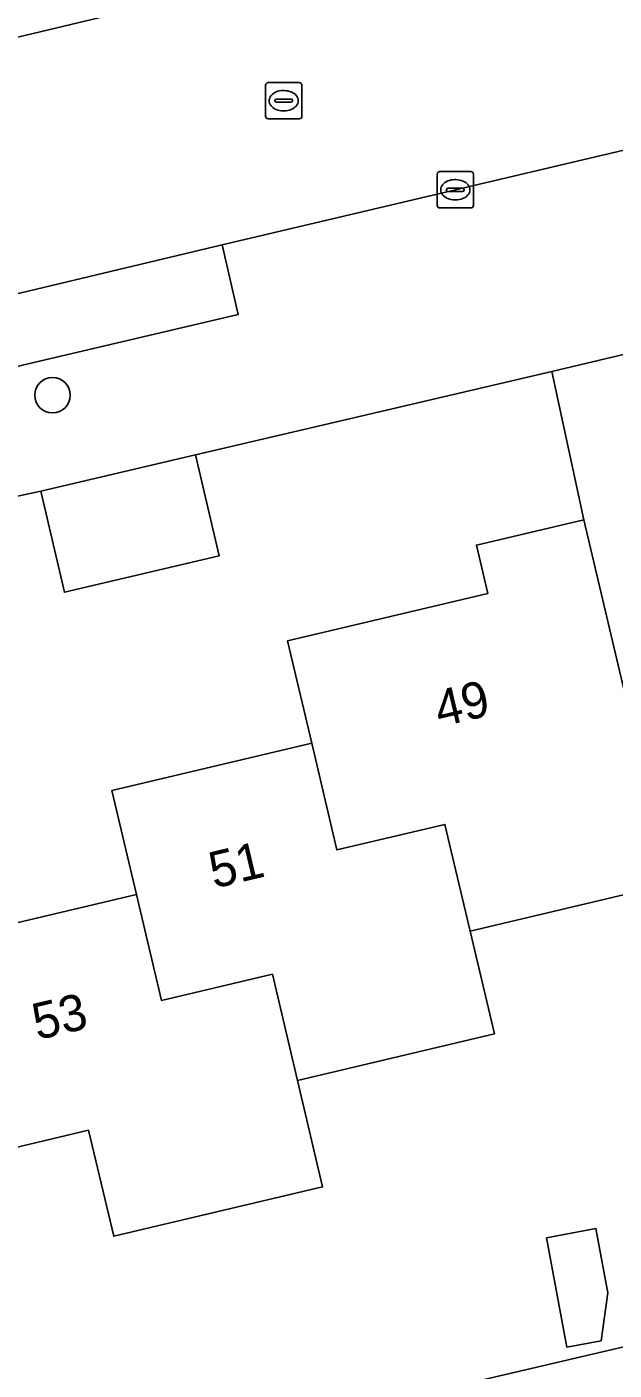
# Model space of a CAD drawing. Extents: x 158031 to 159244, y 380104 to 381214.
# Drawn here: x 158953.21 to 158969.38, y 380564.18 to 380601.19 of the extents above; entities that cross this region are included whole.
import ezdxf

# ---------------------------------------------------------------- set-up
doc = ezdxf.new("R2010")
doc.units = 0
for name, color, linetype in [('IMGEO_Boom', 7, 'Continuous'), ('IMGEO_Erf', 7, 'Continuous'), ('IMGEO_Kolk', 7, 'Continuous'), ('IMGEO_Pand', 7, 'Continuous'), ('IMGEO_Pand_nummerreeks', 7, 'Continuous'), ('IMGEO_Parkeervlak_open', 7, 'Continuous'), ('IMGEO_Rijbaan_lokaal_gesloten', 7, 'Continuous'), ('IMGEO_Rioolput', 7, 'Continuous'), ('IMGEO_Voetpad_open', 7, 'Continuous')]:
    doc.layers.add(name, color=color, linetype=linetype)

msp = doc.modelspace()

# ---------------------------------------------------------------- linework, layer by layer
at = {"layer": 'IMGEO_Boom'}
msp.add_circle((158953.914, 380591.041), 0.489, dxfattribs=at)
at = {"layer": 'IMGEO_Erf'}
msp.add_lwpolyline([(158950.862, 380576.022), (158956.226, 380577.291), (158955.549, 380580.153), (158961.051, 380581.455), (158960.384, 380584.272), (158965.902, 380585.578), (158965.586, 380586.912), (158968.543, 380587.612), (158967.665, 380591.69), (158957.853, 380589.399), (158958.507, 380586.617), (158954.243, 380585.614), (158953.588, 380588.396), (158952.39, 380588.137)], dxfattribs=at)
for points in [[(158954.906, 380570.794), (158952.246, 380570.165), (158949.707, 380569.564), (158950.387, 380566.69), (158944.662, 380565.336), (158943.991, 380568.172), (158938.319, 380566.829), (158937.652, 380569.627), (158932.272, 380568.344), (158935.017, 380556.675), (158948.632, 380559.912), (158973.618, 380565.749), (158970.916, 380577.581), (158965.416, 380576.279), (158966.086, 380573.448), (158960.66, 380572.164), (158961.353, 380569.233), (158955.598, 380567.871)], [(158967.515, 380567.83), (158968.88, 380568.083), (158969.208, 380566.317), (158969.023, 380564.995), (158968.075, 380564.819)]]:
    msp.add_lwpolyline(points, close=True, dxfattribs=at)
at = {"layer": 'IMGEO_Kolk'}
for p, q in [((158964.581, 380597.2), (158965.433, 380597.2)), ((158964.506, 380596.274), (158964.506, 380597.126)), ((158964.994, 380596.98), (158965.019, 380596.98)), ((158965.507, 380597.126), (158965.507, 380596.274)), ((158964.765, 380596.694), (158964.765, 380596.706)), ((158965.203, 380596.657), (158964.805, 380596.657)), ((158964.808, 380596.743), (158965.206, 380596.743)), ((158965.249, 380596.706), (158965.249, 380596.694)), ((158965.433, 380596.2), (158964.581, 380596.2)), ((158965.017, 380596.42), (158964.992, 380596.42))]:
    msp.add_line(p, q, dxfattribs=at)
for points in [[(158964.581, 380597.2), (158965.433, 380597.2)], [(158964.506, 380596.274), (158964.506, 380597.126)], [(158965.507, 380597.126), (158965.507, 380596.274)], [(158965.433, 380596.2), (158964.581, 380596.2)]]:
    msp.add_lwpolyline(points, dxfattribs=at)
for centre, radius, start, end in [((158964.583, 380597.124), 0.0765, 91.552, 178.448), ((158964.583, 380597.124), 0.0765, 91.552, 178.448), ((158965.431, 380597.124), 0.0765, 1.552, 88.448), ((158965.431, 380597.124), 0.0765, 1.552, 88.448), ((158964.805, 380596.703), 0.0403, 85.8775, 175.7526), ((158964.802, 380596.693), 0.0366, 178.938, 274.7102), ((158965.206, 380596.7), 0.043, 264.8664, 352.4533), ((158965.21, 380596.705), 0.0386, 1.7309, 96.639), ((158964.583, 380596.276), 0.0765, 181.552, 268.448), ((158964.583, 380596.276), 0.0765, 181.552, 268.448), ((158965.431, 380596.276), 0.0765, 271.552, 358.448), ((158965.431, 380596.276), 0.0765, 271.552, 358.448)]:
    msp.add_arc(centre, radius, start, end, dxfattribs=at)
for centre, major_axis, ratio, start_param, end_param in [((158964.993, 380596.7), (-0.387, 0.002), 0.722429, 4.712389, 7.853982), ((158965.018, 380596.7), (-0.39, 0.002), 0.717154, 1.570796, 4.712389)]:
    msp.add_ellipse(centre, major_axis=major_axis, ratio=ratio, start_param=start_param, end_param=end_param, dxfattribs=at)
at = {"layer": 'IMGEO_Pand'}
for points in [[(158953.588, 380588.396), (158954.243, 380585.614), (158958.507, 380586.617), (158957.853, 380589.399)], [(158961.051, 380581.455), (158961.747, 380578.515), (158964.72, 380579.219), (158965.416, 380576.279), (158970.916, 380577.581), (158968.543, 380587.612), (158965.586, 380586.912), (158965.902, 380585.578), (158960.384, 380584.272)], [(158956.226, 380577.291), (158956.918, 380574.367), (158959.969, 380575.088), (158960.66, 380572.164), (158966.086, 380573.448), (158965.416, 380576.279), (158964.72, 380579.219), (158961.747, 380578.515), (158961.051, 380581.455), (158955.549, 380580.153)], [(158956.226, 380577.291), (158950.862, 380576.022), (158952.246, 380570.165), (158954.906, 380570.794), (158955.598, 380567.871), (158961.353, 380569.233), (158960.66, 380572.164), (158959.969, 380575.088), (158956.918, 380574.367)], [(158967.515, 380567.83), (158968.075, 380564.819), (158969.023, 380564.995), (158969.208, 380566.317), (158968.88, 380568.083)]]:
    msp.add_lwpolyline(points, close=True, dxfattribs=at)
at = {"layer": 'IMGEO_Parkeervlak_open'}
msp.add_lwpolyline([(158851.553, 380576.939), (158864.508, 380579.993), (158876.373, 380582.763), (158889.141, 380585.743), (158893.045, 380586.654), (158933.324, 380596.223), (158956.809, 380601.82), (158956.312, 380603.784), (158936.256, 380599.01), (158932.578, 380598.135), (158895.583, 380589.33), (158891.886, 380588.45), (158875.128, 380584.578), (158869.583, 380583.26), (158865.989, 380582.405), (158863.919, 380581.913), (158860.326, 380581.059), (158854.491, 380579.672)], dxfattribs=at)
msp.add_lwpolyline([(158958.59, 380595.188), (158934.089, 380589.338), (158934.211, 380589.324), (158934.331, 380589.3), (158934.449, 380589.264), (158934.562, 380589.219), (158934.672, 380589.163), (158934.776, 380589.098), (158934.873, 380589.024), (158934.964, 380588.942), (158935.61, 380588.434), (158935.736, 380588.342), (158935.87, 380588.262), (158936.01, 380588.194), (158936.156, 380588.139), (158936.306, 380588.097), (158936.459, 380588.068), (158936.614, 380588.054), (158936.77, 380588.053), (158936.905, 380588.064), (158959.029, 380593.261)], close=True, dxfattribs=at)
at = {"layer": 'IMGEO_Rijbaan_lokaal_gesloten'}
for points in [[(158999.117, 380604.815), (158997.312, 380611.42), (158994.286, 380610.681), (158964.208, 380603.569), (158956.809, 380601.82), (158933.324, 380596.223), (158893.045, 380586.654), (158889.141, 380585.743), (158876.373, 380582.763), (158864.508, 380579.993), (158851.553, 380576.939), (158851.369, 380576.896), (158850.382, 380576.701), (158852.111, 380569.924), (158853.96, 380570.297), (158870.549, 380574.194), (158905.292, 380582.437), (158906.769, 380582.786), (158907.421, 380582.94), (158912.673, 380584.186)], [(158922.941, 380586.622), (158928.387, 380587.915), (158934.089, 380589.338), (158958.59, 380595.188), (158972.222, 380598.401), (158999.117, 380604.815)]]:
    msp.add_lwpolyline(points, dxfattribs=at)
at = {"layer": 'IMGEO_Rioolput'}
for p, q in [((158959.781, 380598.728), (158959.781, 380599.58)), ((158959.856, 380599.654), (158960.708, 380599.654)), ((158960.269, 380599.434), (158960.294, 380599.434)), ((158960.782, 380599.58), (158960.782, 380598.728)), ((158960.04, 380599.148), (158960.04, 380599.16)), ((158960.478, 380599.111), (158960.08, 380599.111)), ((158960.083, 380599.197), (158960.481, 380599.197)), ((158960.524, 380599.16), (158960.524, 380599.148)), ((158960.292, 380598.874), (158960.267, 380598.874)), ((158960.708, 380598.654), (158959.856, 380598.654))]:
    msp.add_line(p, q, dxfattribs=at)
for points in [[(158959.781, 380598.728), (158959.781, 380599.58)], [(158959.856, 380599.654), (158960.708, 380599.654)], [(158960.782, 380599.58), (158960.782, 380598.728)], [(158960.708, 380598.654), (158959.856, 380598.654)]]:
    msp.add_lwpolyline(points, dxfattribs=at)
for centre, radius, start, end in [((158959.858, 380599.578), 0.0765, 91.552, 178.448), ((158959.858, 380599.578), 0.0765, 91.552, 178.448), ((158960.706, 380599.578), 0.0765, 1.552, 88.448), ((158960.706, 380599.578), 0.0765, 1.552, 88.448), ((158960.08, 380599.157), 0.0403, 85.8775, 175.7526), ((158960.077, 380599.147), 0.0366, 178.938, 274.7102), ((158960.481, 380599.154), 0.043, 264.8664, 352.4533), ((158960.485, 380599.159), 0.0386, 1.7309, 96.639), ((158959.858, 380598.73), 0.0765, 181.552, 268.448), ((158959.858, 380598.73), 0.0765, 181.552, 268.448), ((158960.706, 380598.73), 0.0765, 271.552, 358.448), ((158960.706, 380598.73), 0.0765, 271.552, 358.448)]:
    msp.add_arc(centre, radius, start, end, dxfattribs=at)
for centre, major_axis, ratio, start_param, end_param in [((158960.268, 380599.154), (-0.387, 0.002), 0.722429, 4.712389, 7.853982), ((158960.293, 380599.154), (-0.39, 0.002), 0.717154, 1.570796, 4.712389)]:
    msp.add_ellipse(centre, major_axis=major_axis, ratio=ratio, start_param=start_param, end_param=end_param, dxfattribs=at)
at = {"layer": 'IMGEO_Voetpad_open'}
for points in [[(158972.222, 380598.401), (158958.59, 380595.188), (158959.029, 380593.261), (158936.905, 380588.064)], [(158922.994, 380583.042), (158928.875, 380582.538), (158938.729, 380584.911), (158942.947, 380585.903), (158944.106, 380586.188), (158948.231, 380587.159), (158952.39, 380588.137), (158953.588, 380588.396), (158957.853, 380589.399), (158967.665, 380591.69), (158970.411, 380592.351), (158973.574, 380593.09), (158983.249, 380595.352)], [(158970.411, 380592.351), (158967.665, 380591.69), (158968.543, 380587.612), (158970.916, 380577.581)], [(158973.618, 380565.749), (158948.632, 380559.912), (158935.017, 380556.675), (158935.787, 380553.4), (158943.807, 380555.305), (158964.159, 380560.013), (158970.046, 380561.405)]]:
    msp.add_lwpolyline(points, dxfattribs=at)

# ---------------------------------------------------------------- texts
at = {"layer": 'IMGEO_Pand_nummerreeks'}
for s, rotation, p in [('49', 13.3157, (158964.572, 380581.893)), ('51', 13.3136, (158958.361, 380577.448)), ('53', 13.3102, (158953.495, 380573.274))]:
    msp.add_text(s, height=1, rotation=rotation, dxfattribs=at).set_placement(p)

doc.saveas('drawing.dxf')
